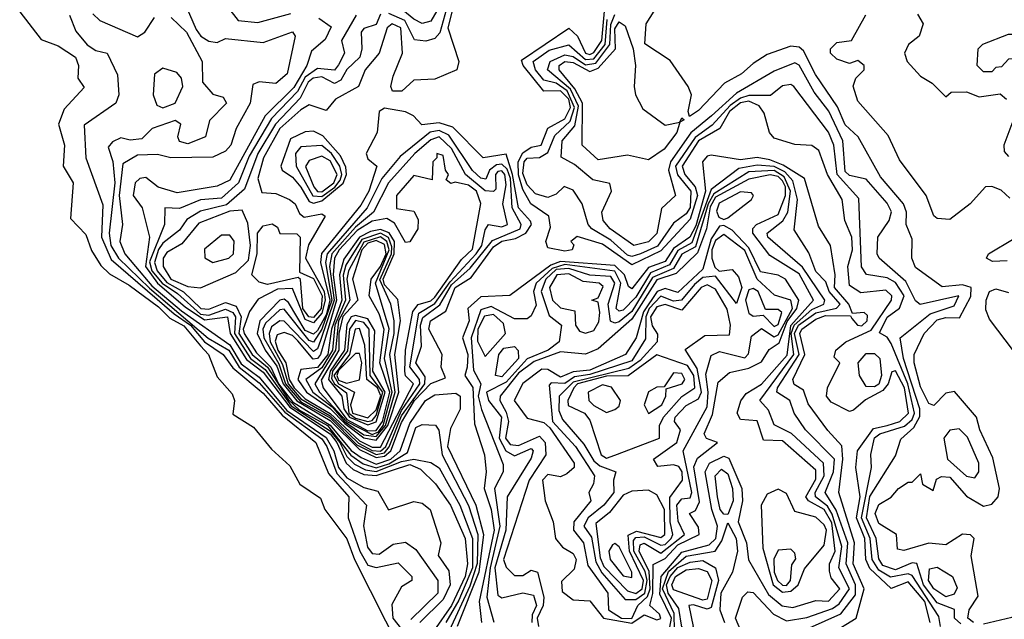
# Model space of a CAD drawing. Extents: x 2889633 to 3052318, y 540750 to 918690.
# Tile 627 of 656: x 2976313 to 2978665, y 854892 to 856325. Entities that reach past the tile are written whole.
import ezdxf

# ---------------------------------------------------------------- set-up
doc = ezdxf.new("R2010")
doc.units = 0

msp = doc.modelspace()

# ---------------------------------------------------------------- linework, layer by layer
at = {"layer": '0CON02XD'}
for points in [[(2977275, 856315.8), (2977255, 856325.7), (2977206.7, 856365), (2977208, 856385), (2977225, 856396.4), (2977265, 856386), (2977295, 856395.8), (2977316.2, 856395), (2977320, 856375), (2977315.6, 856355), (2977295, 856321.2), (2977275, 856315.8)], [(2976700.7, 856380.7), (2976735, 856301.2), (2976746.2, 856285), (2976765, 856273.3), (2976785, 856270), (2976805, 856280), (2976895, 856270), (2976965, 856295.8), (2976971.2, 856285), (2976952.5, 856195), (2976925, 856172.5), (2976885, 856176), (2976870, 856170), (2976864, 856125), (2976830, 856065), (2976817.5, 856025), (2976805, 856010.8), (2976775, 855996), (2976674.3, 855994.3), (2976642.3, 856002.3), (2976595, 856001.1), (2976560, 855980), (2976550.7, 855905), (2976558.6, 855835), (2976552.5, 855795), (2976564.4, 855765), (2976589.6, 855735), (2976628.9, 855688.9), (2976699.4, 855629.4), (2976815, 855547.8), (2976842.5, 855502.5), (2976885, 855470.6), (2976951.3, 855391.3), (2977045, 855326.8), (2977063.6, 855295), (2977074.8, 855254.8), (2977095, 855230.4), (2977135, 855206.9), (2977168.8, 855198.8), (2977194.2, 855154.2), (2977255, 855174), (2977275, 855170), (2977294, 855155), (2977318.8, 855075), (2977312.5, 855045), (2977337.9, 855007.9), (2977341.8, 854975), (2977325, 854939.4), (2977268.9, 854885)], [(2977352.2, 856367.8), (2977336.2, 856305), (2977362, 856225), (2977357.5, 856205), (2977305, 856182.5), (2977255, 856180), (2977225.9, 856154.1), (2977203.9, 856153.9), (2977200, 856165), (2977205, 856190), (2977228, 856245), (2977224, 856305), (2977203.3, 856315), (2977191.4, 856305), (2977172, 856245), (2977138.1, 856205), (2977122.5, 856165), (2977067.5, 856135), (2977045, 856107.5), (2977005, 856121.2), (2976985, 856109.2), (2976934.5, 856065), (2976895.5, 855995), (2976882.2, 855945), (2976891.7, 855911.7), (2976925, 855909.5), (2976957.5, 855895), (2976971.1, 855885), (2976981.7, 855861.7), (2976992.6, 855852.6), (2977035, 855861.2), (2977043.3, 855855), (2977003.3, 855786.7), (2976996.2, 855755), (2977040.3, 855675), (2977043, 855655), (2977035, 855623.3), (2977015, 855600.3), (2976995, 855608.7), (2976965, 855682.2), (2976929.3, 855680.7), (2976883.3, 855656.7), (2976862.6, 855627.4), (2976846.9, 855585), (2976849.6, 855575), (2976879, 855529), (2976913.1, 855495), (2976931.2, 855455), (2976965, 855411.6), (2977055, 855355.8), (2977105, 855295.7), (2977128.7, 855278.7), (2977165, 855263), (2977199.6, 855275), (2977222.3, 855295), (2977245, 855360), (2977282.5, 855415), (2977305, 855428.8), (2977355, 855432.9), (2977365.4, 855425.4), (2977365.4, 855394.6), (2977342, 855348), (2977335.5, 855305), (2977402.7, 855165), (2977420.9, 855095), (2977410.2, 855005), (2977358.2, 854875)], [(2977336.8, 856365), (2977316.6, 856293.4), (2977305, 856280), (2977283.6, 856273.6), (2977256.4, 856276.4), (2977232.9, 856322.9), (2977195, 856339.4)], [(2976313.3, 856343.3), (2976365, 856277.5), (2976405, 856262.5), (2976446.7, 856235), (2976453.8, 856215), (2976452.5, 856185), (2976467, 856163), (2976419.5, 856110.5), (2976406.2, 856075), (2976420, 856025), (2976417.5, 855975), (2976441.4, 855935), (2976435, 855850), (2976471.2, 855811.2), (2976485, 855773.3), (2976507.3, 855737.3), (2976527.7, 855717.7), (2976575, 855690.6), (2976645, 855638.5), (2976672, 855612), (2976705, 855593.3), (2976745.3, 855545.3), (2976764.4, 855525), (2976785, 855471.2), (2976821.2, 855431.2), (2976826, 855415), (2976822.1, 855382.1), (2976871.4, 855351.4), (2976915, 855298.8), (2976958.8, 855258.8), (2976982.5, 855215), (2977031.9, 855181.9), (2977042.5, 855155), (2977094.4, 855084.4), (2977112.7, 855035), (2977224.7, 854814.7)], [(2976488.3, 856338.3), (2976505, 856322.5), (2976595, 856283.3), (2976612.5, 856295), (2976635, 856330)], [(2977175, 856337.5), (2977165, 856313.3), (2977135, 856303.3), (2977128.8, 856295), (2977130.8, 856255), (2977125.8, 856235), (2977095, 856205.8), (2977080, 856180), (2977065, 856172.5), (2977035, 856187.8), (2977014.3, 856185), (2977002.5, 856175), (2976982.9, 856137.1), (2976924.5, 856075), (2976881.8, 856005), (2976850.5, 855919.5), (2976807.6, 855882.4), (2976745, 855867.1), (2976712.8, 855847.2), (2976695, 855822), (2976655, 855790.6), (2976645, 855775.7), (2976635.4, 855745), (2976641.8, 855725), (2976665, 855696.8), (2976704.3, 855674.3), (2976746.2, 855635), (2976765, 855632.9), (2976805, 855649.4), (2976830.3, 855640.3), (2976842.5, 855615), (2976837.1, 855575), (2976868.4, 855525), (2976905, 855494.7), (2976955, 855416.2), (2976981.7, 855391.7), (2977048.5, 855355), (2977104.5, 855284.5), (2977134, 855264), (2977165, 855253.9), (2977195, 855263.9), (2977239.2, 855290.8), (2977259.8, 855350.2), (2977275, 855357.8), (2977306.1, 855356.1), (2977314.2, 855344.2), (2977322.2, 855285), (2977385, 855163.8), (2977407.5, 855095), (2977405.8, 855025.8), (2977388.2, 854971.8), (2977339.2, 854865)], [(2976810, 856355), (2976835, 856322.5), (2976882.4, 856317.6), (2976960.8, 856339.2)], [(2978488, 854885), (2978475.3, 854935), (2978435, 854981.8), (2978395, 854966.2), (2978343.7, 855013.7), (2978333.9, 855035), (2978332, 855085), (2978312.2, 855135), (2978321.1, 855185), (2978310, 855255), (2978314.5, 855295), (2978352.2, 855347.8), (2978385, 855355.4), (2978415.8, 855365), (2978436.2, 855385), (2978426.4, 855445), (2978405, 855486.2), (2978396.7, 855483.3), (2978387.8, 855455), (2978375, 855438.9), (2978333.7, 855416.3), (2978305, 855392), (2978295, 855388.8), (2978251.4, 855411.4), (2978240, 855425), (2978242.5, 855445), (2978272.5, 855505), (2978258.3, 855518.3), (2978262.5, 855535), (2978286.7, 855555), (2978347, 855583), (2978395.8, 855655), (2978396, 855665), (2978381.7, 855678.3), (2978322.4, 855672.4), (2978295, 855690), (2978291.2, 855735), (2978302.2, 855775), (2978300.5, 855805), (2978284.3, 855845), (2978278, 855895), (2978243.1, 855955), (2978222.3, 856012.3), (2978205, 856023.8), (2978165, 856026.7), (2978115, 856041.2), (2978103.8, 856055), (2978091.3, 856101.3), (2978079.2, 856119.2), (2978055, 856130.3), (2978035, 856126.3), (2978008.8, 856105), (2977985.5, 856064.5), (2977934.8, 856035.2), (2977895.6, 855975), (2977902.2, 855955), (2977926.7, 855925), (2977931.9, 855905), (2977915, 855848.5), (2977845, 855772.1), (2977775, 855739.1), (2977705, 855788.1), (2977645, 855806.7), (2977630, 855795), (2977636.7, 855786.7), (2977632.5, 855775), (2977615, 855771.4), (2977575, 855780), (2977570, 855795), (2977581.2, 855828.8), (2977577.5, 855855), (2977534.4, 855885), (2977515, 855918.6), (2977505, 855953.8), (2977503.7, 855985), (2977515, 856006.7), (2977535, 856020), (2977558.8, 856025), (2977574.6, 856065.4), (2977615, 856087.5), (2977628.8, 856115), (2977624.7, 856135), (2977605, 856154.6), (2977565, 856154), (2977515.7, 856215), (2977511.7, 856228.3), (2977625, 856304), (2977645.5, 856285), (2977664.5, 856245), (2977675, 856241.2), (2977685, 856246.4), (2977704, 856275), (2977710.4, 856345)], [(2978561.3, 854881.3), (2978546.2, 854895), (2978546, 854916), (2978505, 854931.9), (2978471.8, 854975), (2978455.8, 855025.8), (2978445, 855027.5), (2978405, 855010.5), (2978375, 855021.1), (2978365, 855036.7), (2978358.8, 855085), (2978336.2, 855135), (2978344.2, 855185.8), (2978405, 855282.5), (2978417.7, 855322.3), (2978449.3, 855350.7), (2978463.3, 855376.7), (2978463.3, 855395), (2978424.6, 855515), (2978416, 855565), (2978488.3, 855621.7), (2978545, 855641.2), (2978556.2, 855665), (2978464.2, 855644.2), (2978452.9, 855652.9), (2978429.6, 855699.6), (2978366.2, 855755), (2978361.2, 855765), (2978363.3, 855805), (2978390, 855845), (2978395.8, 855865.8), (2978385, 855886.7), (2978335, 855943.3), (2978295, 855952.5), (2978285, 855962), (2978279.4, 856035), (2978246.2, 856106.2), (2978211.1, 856151.1), (2978175, 856216.2), (2978165, 856221.2), (2978115, 856202), (2978025, 856149.4), (2977965.6, 856095), (2977915.9, 856054.1), (2977867.9, 855985), (2977863.3, 855965), (2977880, 855905), (2977846.1, 855873.9), (2977835, 855813.8), (2977815, 855794.2), (2977780, 855785), (2977723.8, 855825), (2977706.7, 855845), (2977704, 855865), (2977726.7, 855915), (2977723, 855933), (2977682.3, 855942.3), (2977638.8, 855978.8), (2977606.2, 855996.2), (2977608.6, 856035), (2977638.9, 856071.1), (2977648, 856118), (2977628.5, 856158.5), (2977573.8, 856205), (2977580, 856225), (2977615, 856240.9), (2977635, 856236.4), (2977665, 856217.1), (2977689.3, 856220.7), (2977723.1, 856265), (2977725, 856313.3), (2977735, 856337.3)], [(2978591.2, 854885), (2978577.5, 854895), (2978580.8, 854915), (2978602.3, 854947.7), (2978585.8, 855044.2), (2978593.3, 855085), (2978583.9, 855093.9), (2978565, 855095.8), (2978525, 855070), (2978485, 855074.3), (2978425, 855056.7), (2978410, 855060), (2978407.5, 855095), (2978365, 855121.2), (2978356.2, 855145), (2978365, 855166.7), (2978395, 855183.8), (2978412.5, 855205), (2978435, 855220), (2978445, 855220), (2978465, 855240), (2978470, 855215), (2978495, 855200), (2978503.3, 855226.7), (2978515, 855233.3), (2978535, 855232), (2978575, 855186.7), (2978615, 855162.5), (2978635, 855167.5), (2978650, 855185), (2978653.8, 855205), (2978637.9, 855277.9), (2978606.2, 855345), (2978598.8, 855375), (2978546.4, 855436.4), (2978525, 855432.5), (2978497, 855403), (2978485, 855407.5), (2978465, 855447.5), (2978450, 855505), (2978450, 855525), (2978473.8, 855575), (2978505, 855607.5), (2978525, 855613.5), (2978557.8, 855612.2), (2978585, 855663.8), (2978585.6, 855685), (2978565, 855691.5), (2978516.7, 855686.7), (2978452.7, 855732.7), (2978444, 855755), (2978445, 855800), (2978430.8, 855835), (2978431.4, 855865), (2978424.2, 855885), (2978369.1, 855949.1), (2978316.2, 856045), (2978285, 856073.8), (2978266.2, 856116.2), (2978213.8, 856193.8), (2978185, 856250), (2978175, 856258.8), (2978155, 856261.2), (2978098.3, 856241.7), (2978065, 856220), (2978037.5, 856195), (2977997, 856173), (2977935, 856107.5), (2977913, 856093), (2977910, 856105), (2977917.5, 856145), (2977910, 856165), (2977867.3, 856227.3), (2977806.8, 856266.8), (2977809.5, 856315), (2977828.9, 856345)], [(2978457.7, 856337.7), (2978471.2, 856315), (2978462, 856285), (2978436.2, 856265), (2978426.7, 856245), (2978433.3, 856225), (2978465, 856190), (2978493, 856173), (2978525, 856140), (2978538.3, 856151.7), (2978575, 856152.5), (2978605, 856140), (2978655, 856147.5), (2978670, 856135)], [(2976432, 856335), (2976447.3, 856297.3), (2976474.5, 856264.5), (2976495, 856251.2), (2976522.5, 856245), (2976547, 856193), (2976550, 856145), (2976543.3, 856125), (2976467, 856073), (2976471.2, 855995), (2976512.1, 855882.1), (2976508.5, 855805), (2976531.8, 855751.8), (2976682.3, 855622.3), (2976721.1, 855595), (2976754.8, 855554.8), (2976799.2, 855525), (2976822.7, 855492.7), (2976895, 855432.5), (2976939.9, 855379.9), (2977020.8, 855315), (2977050.9, 855240.9), (2977099.2, 855185), (2977098, 855135), (2977125.5, 855055), (2977145, 855022), (2977165, 855016), (2977217, 855027), (2977250, 854995), (2977250, 854985), (2977225, 854970), (2977202, 854928), (2977204.3, 854895), (2977225, 854868.8)], [(2976675, 856330), (2976711.4, 856295), (2976748.8, 856225), (2976750, 856175), (2976775, 856146.7), (2976799.3, 856139.3), (2976807.5, 856125), (2976766.4, 856083.6), (2976757.5, 856045), (2976715, 856028), (2976695, 856033.8), (2976691.2, 856045), (2976698, 856075), (2976685, 856083.8), (2976630, 856065), (2976605, 856040), (2976577, 856037), (2976555, 856042.5), (2976535, 856032.5), (2976525, 856020), (2976535.7, 855985.7), (2976540.9, 855935), (2976526.7, 855815), (2976531.2, 855785), (2976549.5, 855755), (2976623.2, 855683.2), (2976763.5, 855563.5), (2976812.7, 855535), (2976837.2, 855495), (2976885, 855457.5), (2976946.8, 855386.8), (2977035, 855323.5), (2977047.3, 855305), (2977070.6, 855240.6), (2977142, 855165), (2977134.1, 855115.9), (2977144.4, 855065), (2977155, 855049.2), (2977172.1, 855047.9), (2977205, 855072), (2977235, 855076.7), (2977259.4, 855059.4), (2977312, 854985), (2977312, 854955), (2977247.9, 854892.1)], [(2977028, 856328), (2977057.5, 856307.5), (2977043, 856277), (2977010.3, 856249.7), (2976999.4, 856215), (2976967.7, 856162.3), (2976899.5, 856095), (2976815, 855941.4), (2976785, 855927.1), (2976689.2, 855910.8), (2976644.4, 855924.4), (2976615, 855948), (2976600, 855945), (2976589.2, 855935), (2976584.3, 855905), (2976606, 855875), (2976623.1, 855805), (2976614.2, 855735), (2976642.8, 855695), (2976708.8, 855638.8), (2976755, 855607.7), (2976810, 855615), (2976816.3, 855575), (2976855, 855513.3), (2976895, 855482.9), (2976958.7, 855398.7), (2977055, 855335.5), (2977070.9, 855315), (2977093.4, 855265), (2977110.1, 855250.1), (2977135, 855238.2), (2977165, 855236.1), (2977245, 855262.5), (2977270.8, 855250.8), (2977306.2, 855216.2), (2977341.9, 855165), (2977377.5, 855085), (2977383.1, 855025), (2977377.5, 854995), (2977345, 854925.6), (2977302.5, 854865)], [(2977117.1, 856335), (2977082, 856275), (2977088.8, 856245), (2977075, 856216.7), (2977065, 856204), (2977025, 856208.1), (2976995, 856187.3), (2976976.6, 856153.4), (2976915, 856088.6), (2976861.7, 855998.3), (2976835.6, 855935), (2976795, 855898.6), (2976745, 855894.3), (2976695, 855873.8), (2976660, 855875), (2976658.8, 855835), (2976623.4, 855746.6), (2976629.2, 855725), (2976653.6, 855695), (2976690.6, 855670.6), (2976745, 855621.1), (2976765, 855618.8), (2976805, 855633.2), (2976822.5, 855625), (2976828.7, 855615), (2976826.7, 855575), (2976864.7, 855515), (2976899.3, 855489.3), (2976961.9, 855401.9), (2977055, 855342.7), (2977077.7, 855315), (2977095, 855280.9), (2977113.1, 855263.1), (2977139, 855249), (2977165, 855245.2), (2977225, 855269.5), (2977254.6, 855274.6), (2977295, 855266.7), (2977315, 855253.8), (2977364.4, 855165), (2977394.6, 855085), (2977394.7, 855015), (2977362, 854938), (2977330.8, 854885)], [(2978512.5, 854875), (2978508.8, 854898.8), (2978445, 854997.1), (2978435, 855000.9), (2978392.9, 854992.9), (2978365, 855010), (2978349.2, 855035), (2978344.7, 855085), (2978323.6, 855135), (2978348, 855255), (2978346.4, 855286.4), (2978355, 855325.8), (2978367.5, 855335), (2978426.4, 855353.6), (2978445, 855370), (2978450.9, 855385), (2978434.2, 855455), (2978395, 855551.2), (2978385, 855566), (2978367, 855577), (2978385, 855614), (2978414.5, 855635.5), (2978425.6, 855665), (2978405, 855696.7), (2978385, 855708.1), (2978336.2, 855716.2), (2978324.1, 855734.1), (2978317.3, 855897.3), (2978265.5, 855955), (2978258.1, 856025), (2978245, 856056.2), (2978162.5, 856165), (2978155, 856170), (2978135, 856166.7), (2978106.4, 856143.6), (2978055, 856143.8), (2978035, 856137.5), (2978010, 856120), (2977967.1, 856072.9), (2977926.5, 856043.5), (2977879.6, 855975), (2977884.1, 855954.1), (2977916.2, 855915), (2977915, 855876.2), (2977905, 855860.8), (2977875, 855838.8), (2977836.7, 855783.3), (2977796, 855765), (2977775, 855758.9), (2977765, 855762.5), (2977725, 855797.8), (2977680, 855825), (2977670.8, 855835), (2977656.7, 855885), (2977635, 855917.5), (2977613.6, 855926.4), (2977595, 855907.5), (2977575, 855900), (2977545, 855908.8), (2977525, 855930), (2977515, 855957.5), (2977518.1, 855985), (2977525, 855994.2), (2977555, 855995.7), (2977575, 856007.5), (2977591.8, 856048.2), (2977628.1, 856081.9), (2977638.6, 856115), (2977620.6, 856155), (2977595, 856173.1), (2977565, 856180), (2977545.5, 856205), (2977540, 856225), (2977578.3, 856251.7), (2977625, 856264.3), (2977665, 856229.1), (2977685, 856231.1), (2977711.9, 856265), (2977716.8, 856325)], [(2977815, 855990), (2977765, 856001.2), (2977695, 855990), (2977656.7, 856025), (2977657.8, 856125), (2977639.1, 856159.1), (2977601.8, 856205), (2977602.2, 856215), (2977615.4, 856224.6), (2977635, 856222), (2977675, 856201.2), (2977695, 856209.1), (2977736, 856255), (2977735, 856302.5), (2977745, 856319.2), (2977759.6, 856309.6), (2977778.8, 856255), (2977783.8, 856215), (2977780.8, 856165), (2977784.3, 856145), (2977802, 856112), (2977855, 856072.5), (2977890, 856080), (2977895, 856090), (2977900, 856085), (2977890, 856080), (2977882.5, 856055), (2977852.5, 856015), (2977815, 855990)], [(2978678.3, 855898.3), (2978657.7, 855917.7), (2978635, 855926.2), (2978620, 855925), (2978583.8, 855885), (2978535, 855847.5), (2978505, 855850), (2978496.4, 855856.4), (2978478, 855905), (2978415, 855990), (2978387.6, 856047.6), (2978315, 856130), (2978303.9, 856166.1), (2978310, 856185), (2978330, 856205), (2978330, 856215), (2978315, 856227.5), (2978295, 856220), (2978265, 856230), (2978250, 856245), (2978250, 856255), (2978265, 856270), (2978300, 856275), (2978333.9, 856336.1)], [(2978635, 856200), (2978615, 856200), (2978600, 856215), (2978602.5, 856255), (2978613.6, 856266.4), (2978675, 856290), (2978685, 856290), (2978705, 856270), (2978715, 856270), (2978720, 856295), (2978733, 856307), (2978752.5, 856295), (2978757.5, 856265), (2978738.3, 856231.7), (2978675, 856230), (2978658.3, 856211.7), (2978645, 856210), (2978635, 856200)], [(2976655, 856114.2), (2976684.7, 856125.3), (2976702.9, 856165), (2976700, 856185), (2976688.4, 856198.4), (2976655, 856208.5), (2976635.5, 856194.5), (2976631.9, 856145), (2976640.7, 856120.7), (2976655, 856114.2)], [(2977165, 855278.5), (2977185, 855281.9), (2977199.6, 855295), (2977225, 855362.7), (2977256.2, 855415), (2977295, 855455.6), (2977330.5, 855469.5), (2977320, 855495), (2977322.5, 855525), (2977290.8, 855585), (2977294.2, 855605), (2977331.4, 855628.6), (2977353.8, 855685), (2977391.3, 855708.7), (2977445, 855781.8), (2977464.8, 855795.2), (2977497.7, 855802.3), (2977522.2, 855815), (2977535.5, 855835), (2977533.5, 855843.5), (2977504.6, 855875), (2977490.3, 855955), (2977475, 856003.3), (2977420, 855995), (2977347.8, 856067.8), (2977315, 856078.1), (2977273.8, 856073.8), (2977253.8, 856095), (2977235, 856104.5), (2977185, 856113.3), (2977171.9, 856105), (2977167.1, 856055), (2977141.2, 856005), (2977145, 855992.5), (2977166.7, 855975), (2977147.5, 855915), (2977128.1, 855881.9), (2977034, 855766), (2977031.8, 855745), (2977053.8, 855655), (2977045, 855619.7), (2977025, 855582.3), (2977015, 855573.8), (2976995, 855582), (2976955, 855649.4), (2976945, 855656.9), (2976934.5, 855655), (2976887.1, 855605), (2976880.7, 855575), (2976899.5, 855535), (2976927.3, 855497.3), (2976942.4, 855455), (2976975, 855414.5), (2977055, 855367.6), (2977125, 855297.7), (2977165, 855278.5)], [(2978690, 856095), (2978663.8, 856025), (2978665, 856010), (2978675, 855997.5)], [(2977165, 855285.9), (2977185, 855290), (2977195.9, 855304.1), (2977225, 855378), (2977280.8, 855455), (2977281.7, 855471.7), (2977259.1, 855505), (2977273.1, 855545), (2977270.7, 855595), (2977276.5, 855613.5), (2977316.7, 855643.3), (2977345, 855691.1), (2977388.9, 855731.1), (2977442.5, 855797.5), (2977508.6, 855825), (2977511.4, 855835), (2977489.2, 855875), (2977485.2, 855945), (2977477.5, 855967.5), (2977465, 855979.2), (2977451.9, 855978.1), (2977435.5, 855965), (2977426.7, 855943.3), (2977415, 855945.8), (2977395, 855964.2), (2977338.5, 856048.5), (2977315, 856060), (2977294.1, 856055.9), (2977222.1, 855997.9), (2977178.5, 855945), (2977143.5, 855875), (2977047.6, 855765), (2977043.6, 855745), (2977059.1, 855655), (2977034.6, 855585.4), (2977015.3, 855554.7), (2977005, 855558.2), (2976945, 855632.9), (2976935, 855631.4), (2976900.6, 855599.4), (2976893.9, 855585), (2976896.6, 855565), (2976932.3, 855502.3), (2976948.2, 855455), (2976985, 855412), (2977055, 855373.2), (2977118.9, 855308.9), (2977165, 855285.9)], [(2977015, 855886.2), (2977035, 855892.3), (2977086.1, 855933.9), (2977094.1, 855955), (2977092.4, 855972.4), (2977079.2, 855999.2), (2977037.1, 856047.1), (2977015, 856058.6), (2976995, 856057.1), (2976960.2, 856039.8), (2976936.7, 855975), (2976940, 855965), (2976965, 855948.8), (2976985, 855924.4), (2977005, 855890.6), (2977015, 855886.2)], [(2977175, 855293.6), (2977188.1, 855305), (2977225, 855391.3), (2977269.4, 855455), (2977268.5, 855465), (2977245.3, 855495.3), (2977266.8, 855623.2), (2977305, 855646.8), (2977341.3, 855698.7), (2977403.8, 855765), (2977416.9, 855785), (2977425, 855822.5), (2977433.3, 855835), (2977465, 855830), (2977478.8, 855835), (2977467.1, 855885), (2977475, 855930), (2977471.8, 855955), (2977465, 855963.3), (2977455, 855961.9), (2977450, 855955), (2977450.3, 855919.7), (2977445, 855914), (2977425, 855915.6), (2977378.1, 855955), (2977345, 856016.9), (2977315, 856044.4), (2977295, 856037.5), (2977257.1, 856005), (2977194.4, 855935), (2977158.1, 855865), (2977115, 855829.3), (2977058.9, 855765), (2977053.5, 855735), (2977064.3, 855655), (2977031.9, 855558.1), (2977025, 855538.6), (2977015, 855532.2), (2976945, 855604.2), (2976935, 855605.6), (2976915, 855590.8), (2976908.8, 855575), (2976911.4, 855555), (2976941.1, 855501.1), (2976954.2, 855455), (2976985, 855419), (2977055, 855378.6), (2977122.9, 855312.9), (2977155, 855295.9), (2977175, 855293.6)], [(2977035, 855902.6), (2977065.7, 855924.3), (2977078.6, 855941.4), (2977082.6, 855955), (2977078.2, 855975), (2977057.9, 856005), (2977035, 856024.4), (2976985, 856021.2), (2976971.9, 856005), (2976973.3, 855975), (2977013.8, 855903.8), (2977035, 855902.6)], [(2977175, 855303.3), (2977254.2, 855455), (2977235, 855474.2), (2977233.6, 855485), (2977234.7, 855535), (2977252.3, 855627.7), (2977265, 855644.4), (2977295, 855652.7), (2977305, 855662.1), (2977368.5, 855751.5), (2977395, 855776.2), (2977414.4, 855885.6), (2977404.5, 855915), (2977385, 855929.2), (2977353.6, 855936.4), (2977343.3, 855933.3), (2977331.7, 855941.7), (2977337.5, 855955), (2977330, 855965), (2977325, 856000), (2977310, 856005), (2977310, 855995), (2977300, 855985), (2977298.3, 855941.7), (2977255, 855952.5), (2977213.3, 855905), (2977213.6, 855873.6), (2977255, 855867.5), (2977265, 855847.5), (2977264, 855825), (2977245, 855793.8), (2977235, 855792), (2977208.5, 855838.5), (2977190, 855850), (2977155, 855843.2), (2977119.2, 855820.8), (2977076, 855775), (2977065.3, 855755), (2977062, 855715), (2977070.1, 855655), (2977032, 855525), (2977025, 855515.5), (2977013.9, 855513.9), (2976977.4, 855557.4), (2976965, 855570.4), (2976945, 855577.8), (2976928.2, 855571.8), (2976923.4, 855556.6), (2976929.5, 855535), (2976948.9, 855505), (2976957, 855465), (2976969, 855445), (2976995, 855418.8), (2977055, 855384.1), (2977125, 855318.4), (2977155, 855303.3), (2977175, 855303.3)], [(2977035, 855913.6), (2977063.9, 855935), (2977071.6, 855955), (2977055, 855987.8), (2977035, 855998.6), (2977005, 855988), (2976995.9, 855974.1), (2977015.5, 855925), (2977024.3, 855914.3), (2977035, 855913.6)], [(2978251.2, 854858.8), (2978310.8, 854895), (2978330.6, 854965), (2978303.8, 855025), (2978307.5, 855075), (2978270, 855195), (2978279.6, 855275), (2978276.8, 855306.8), (2978243.2, 855343.2), (2978196.8, 855406.8), (2978185, 855440), (2978163.1, 855453.1), (2978160, 855465), (2978188.5, 855525), (2978176.9, 855575), (2978181.1, 855585), (2978215, 855609.6), (2978237.8, 855617.8), (2978297.5, 855617.5), (2978300.7, 855610.7), (2978314, 855595), (2978325, 855593.4), (2978337.3, 855605), (2978338.2, 855618.2), (2978330, 855625), (2978302.5, 855622.5), (2978293.5, 855645), (2978259.3, 855685), (2978260.8, 855715), (2978250, 855785), (2978221.2, 855831.2), (2978188, 855945), (2978137.2, 855977.3), (2978105, 855990), (2978075, 855995.6), (2978035, 855990), (2977965, 856001.2), (2977955, 855998.8), (2977944.2, 855985), (2977951.6, 855915), (2977927.9, 855832.1), (2977913.6, 855805), (2977875, 855778.2), (2977855, 855747.1), (2977815, 855732.9), (2977775, 855682), (2977767.5, 855687.5), (2977757.7, 855715), (2977735, 855737.2), (2977605, 855747.3), (2977581.9, 855738.1), (2977483.9, 855666.1), (2977415, 855662.5), (2977383.3, 855635), (2977386.7, 855605), (2977371.2, 855565), (2977383.6, 855525), (2977381.8, 855495), (2977376.9, 855475), (2977396, 855446), (2977399.3, 855359.3), (2977423.3, 855285), (2977427.5, 855245), (2977422.5, 855205), (2977439.1, 855155), (2977446.6, 855105), (2977410.4, 854935), (2977416, 854885)], [(2978155, 854852), (2978274.5, 854905.5), (2978309.3, 854950.7), (2978309.2, 854975), (2978287.1, 855025), (2978291.2, 855075), (2978263.1, 855153.1), (2978237.1, 855195), (2978256.7, 855245), (2978259.2, 855275), (2978190, 855345), (2978163.3, 855385), (2978152.5, 855415), (2978122, 855435), (2978123.1, 855445), (2978175.3, 855524.8), (2978164, 855575), (2978173.1, 855595), (2978215, 855624), (2978264.5, 855635.5), (2978273.1, 855645), (2978246.7, 855675), (2978238.8, 855698.8), (2978215, 855723.3), (2978198, 855768), (2978163, 855823), (2978170.9, 855895), (2978159.9, 855939.9), (2978140.8, 855960.8), (2978115, 855974.2), (2978075, 855977.1), (2978030.8, 855969.2), (2977965, 855918.6), (2977918.6, 855791.4), (2977885, 855773.6), (2977865, 855738.8), (2977819.8, 855720.2), (2977785, 855661.9), (2977755, 855630.8), (2977745, 855628), (2977738, 855635), (2977749.3, 855695), (2977735, 855723.8), (2977615, 855739.6), (2977585, 855730.5), (2977547.1, 855695), (2977540.6, 855675), (2977546.9, 855643.1), (2977535, 855617.5), (2977525, 855610), (2977495, 855610), (2977439.3, 855639.3), (2977415, 855631.4), (2977391.5, 855565), (2977397.3, 855487.3), (2977414.4, 855455), (2977408.2, 855425), (2977416.2, 855393.8), (2977467.7, 855262.3), (2977468, 855245), (2977447.5, 855205), (2977460.4, 855115), (2977437.2, 855015), (2977429.1, 854945), (2977445.5, 854885.5)], [(2978036, 854865), (2978023.3, 854895), (2978040, 854945), (2978052.3, 854957.7), (2978065, 854956.2), (2978113.8, 854905), (2978145, 854888.6), (2978193.2, 854896.8), (2978255, 854918.2), (2978270.8, 854929.2), (2978295.4, 854965), (2978270, 855015), (2978276.6, 855066.6), (2978253.7, 855143.7), (2978242.5, 855162.5), (2978214.4, 855185), (2978213.6, 855195), (2978234.6, 855235), (2978232.9, 855265), (2978156.4, 855336.4), (2978115, 855356.7), (2978102, 855392), (2978081.2, 855415), (2978162.5, 855525), (2978155.6, 855575), (2978163, 855595), (2978205, 855632), (2978234, 855645), (2978236, 855655), (2978183.3, 855733.3), (2978100, 855805), (2978098.8, 855815), (2978136.1, 855843.9), (2978147.9, 855865), (2978154.7, 855915), (2978139.1, 855949.1), (2978115, 855964.2), (2978055, 855960.8), (2977971.4, 855908.6), (2977957.8, 855885), (2977927.6, 855782.4), (2977895, 855764.4), (2977875, 855730.4), (2977825, 855708.8), (2977775, 855627.5), (2977745, 855602.5), (2977735, 855599.4), (2977724.5, 855604.5), (2977718.8, 855645), (2977734.4, 855695), (2977725, 855711.1), (2977675, 855714.6), (2977625, 855730.5), (2977595, 855727.5), (2977569.6, 855705), (2977558.8, 855675), (2977578.1, 855618.1), (2977607.5, 855595), (2977602, 855555), (2977575.8, 855535), (2977525.3, 855514.7), (2977475, 855458.8), (2977428, 855435), (2977432.9, 855415), (2977464.4, 855375), (2977458.2, 855325), (2977474.7, 855294.7), (2977495, 855282.5), (2977535, 855300), (2977540, 855295), (2977535, 855277.5), (2977478, 855185), (2977474.6, 855105), (2977448.5, 855015), (2977455, 854950), (2977465, 854943.3), (2977515, 854955.8), (2977540.3, 854950.3), (2977547.3, 854925), (2977537.2, 854902.8), (2977536.6, 854885)], [(2977866.1, 854873.9), (2977870, 854895), (2977842.4, 854952.4), (2977845.5, 854994.5), (2977895, 855052.7), (2977959.9, 855070.1), (2977976.2, 855085), (2977979.6, 855115), (2977966.2, 855155), (2977950.4, 855245), (2977961.1, 855265), (2977995, 855282.2), (2978007.1, 855277.1), (2978038.2, 855205), (2978040, 855175), (2978029.1, 855125), (2978048.9, 855075), (2978054.3, 855034.3), (2978101.6, 854951.6), (2978134.5, 854924.5), (2978159.7, 854920.3), (2978215, 854937.5), (2978245, 854936), (2978272, 854965), (2978251.4, 854991.4), (2978247.1, 855007.1), (2978247.8, 855025), (2978261.2, 855055), (2978252.8, 855122.8), (2978234.4, 855154.4), (2978197.1, 855175), (2978191.1, 855185), (2978215, 855226.7), (2978215, 855248.8), (2978135, 855318.6), (2978090, 855320), (2978075, 855366.7), (2978035, 855370), (2978026.7, 855385), (2978035.8, 855414.2), (2978048.3, 855431.7), (2978085, 855454.3), (2978146.6, 855523.4), (2978155, 855593.9), (2978208.9, 855655), (2978175, 855717.8), (2978105, 855761.2), (2978064.4, 855815), (2978064.4, 855825.6), (2978073.3, 855835), (2978125, 855859.2), (2978142.1, 855905), (2978142.5, 855925), (2978135, 855940), (2978125, 855949.7), (2978105.9, 855954.1), (2978055, 855943.8), (2977975, 855900.5), (2977962.2, 855877.8), (2977953.8, 855825), (2977931.9, 855768.1), (2977881.3, 855718.7), (2977835, 855703.2), (2977775, 855609.6), (2977695, 855538.6), (2977665, 855525.7), (2977605, 855531.5), (2977542.1, 855507.9), (2977505, 855480), (2977461.1, 855425), (2977460.5, 855415), (2977475, 855386.9), (2977480.7, 855365), (2977473.8, 855325), (2977485, 855310), (2977505, 855307.3), (2977555, 855330), (2977568.5, 855315), (2977570, 855285), (2977530, 855225), (2977468.6, 855035), (2977475, 855016.7), (2977495, 854996.7), (2977515, 854996.7), (2977535, 855010), (2977550, 855005), (2977565.5, 854945.5), (2977563.8, 854925), (2977549.6, 854895), (2977552.8, 854875)], [(2977995, 855847.5), (2978005, 855851.4), (2978060.8, 855895), (2978065.6, 855905), (2978061.3, 855911.3), (2978035, 855913.2), (2977983.7, 855886.3), (2977977.2, 855867.2), (2977983, 855853), (2977995, 855847.5)], [(2976745, 855684), (2976829.6, 855720.4), (2976859.5, 855750.5), (2976864.6, 855785), (2976858.5, 855838.5), (2976845, 855870), (2976815, 855867.3), (2976741.4, 855838.6), (2976700.9, 855789.1), (2976665, 855768.8), (2976656, 855755), (2976655.8, 855735), (2976674.4, 855705), (2976715, 855687.3), (2976745, 855684)], [(2977015, 855613.3), (2977003.8, 855615), (2976989.5, 855635), (2976983.9, 855703.9), (2976978.8, 855708.8), (2976905, 855691.9), (2976885, 855697.5), (2976868, 855715), (2976880.9, 855765), (2976881.4, 855815), (2976895, 855832), (2976916.7, 855836.7), (2976928.8, 855828.8), (2976935, 855813.8), (2976975, 855813.3), (2976983.3, 855805), (2976981.4, 855721.4), (2977015, 855706.4), (2977035.8, 855665), (2977033, 855635), (2977015, 855613.3)], [(2977165, 855320), (2977192.6, 855355), (2977218.8, 855435), (2977209.4, 855525), (2977222.5, 855605), (2977216.4, 855656.4), (2977185, 855691.5), (2977181.7, 855705), (2977208.1, 855765), (2977208.3, 855795), (2977195.8, 855815.8), (2977175, 855823.1), (2977151, 855819), (2977125.3, 855805), (2977087.3, 855752.7), (2977077.3, 855715), (2977083.1, 855655), (2977057.8, 855585), (2977049.5, 855525), (2977025, 855493.9), (2976985, 855489.2), (2976977.7, 855465), (2976998.7, 855435), (2977055, 855396.2), (2977089.7, 855359.7), (2977135, 855325.9), (2977165, 855320)], [(2977775, 854883.1), (2977805, 854902.9), (2977835, 854891.1), (2977845, 854894.3), (2977841.4, 854905), (2977818, 854925), (2977825.9, 854954.1), (2977826.6, 855023.4), (2977855, 855037.7), (2977885, 855070.3), (2977935.8, 855095), (2977935, 855112.5), (2977913.3, 855145), (2977927.5, 855152.5), (2977936.7, 855173.3), (2977923.2, 855256.8), (2977932.6, 855277.4), (2977980, 855315), (2977954, 855324), (2977948, 855335), (2977968.3, 855381.7), (2977981.4, 855458.6), (2978008.3, 855481.7), (2978055, 855492.5), (2978085, 855507.5), (2978103, 855537), (2978127.6, 855552.4), (2978146.5, 855603.5), (2978169.7, 855635), (2978174.6, 855654.6), (2978142.5, 855705), (2978125, 855714.4), (2978082.6, 855722.6), (2978055, 855780), (2978015, 855822.2), (2977995, 855833.1), (2977985, 855831.4), (2977965, 855801.1), (2977945, 855728.6), (2977885, 855673.1), (2977855, 855682.7), (2977835.6, 855675), (2977803.4, 855626.5), (2977785.6, 855565), (2977760, 855525), (2977675, 855487.3), (2977635, 855483.8), (2977605, 855470.9), (2977575, 855489.1), (2977560.5, 855489.5), (2977515, 855455.8), (2977494.4, 855415), (2977525, 855372.5), (2977565, 855362.5), (2977579.8, 855349.8), (2977638, 855265), (2977637.5, 855255), (2977620.3, 855239.7), (2977605, 855232.9), (2977575, 855238.2), (2977561.8, 855225), (2977568, 855175), (2977587.5, 855125), (2977593.3, 855085), (2977610, 855065), (2977635, 855049.2), (2977642.5, 855035), (2977637.5, 855012.5), (2977607.7, 854982.3), (2977608.9, 854958.9), (2977635, 854939.2), (2977675, 854936.7), (2977707.5, 854895), (2977775, 854883.1)], [(2976775, 855744.3), (2976812.5, 855755), (2976823.8, 855765), (2976825.5, 855795.5), (2976815, 855810), (2976795, 855810), (2976755, 855776.7), (2976755.9, 855755.9), (2976775, 855744.3)], [(2977165, 855328.7), (2977187.4, 855355), (2977210.4, 855435), (2977197.2, 855525), (2977208.1, 855575), (2977207.7, 855605), (2977200, 855645), (2977173.1, 855703.1), (2977201, 855765), (2977202.4, 855782.4), (2977194.5, 855804.5), (2977175, 855814.8), (2977130.7, 855799.3), (2977092.1, 855737.9), (2977085.7, 855714.3), (2977091.6, 855655), (2977066.1, 855595), (2977060.6, 855535), (2977035, 855493), (2976997.1, 855465), (2977013.1, 855435), (2977059.5, 855399.5), (2977088.8, 855365), (2977135, 855333), (2977165, 855328.7)], [(2977155, 855333.8), (2977170, 855340.1), (2977181.8, 855355), (2977203.3, 855435), (2977184.7, 855515), (2977195.8, 855585.8), (2977163.5, 855695), (2977195.9, 855775), (2977190, 855795), (2977175, 855805.7), (2977135, 855793.2), (2977098.4, 855725), (2977094.8, 855705), (2977101.9, 855655), (2977074.6, 855605), (2977068, 855535), (2977017.9, 855455), (2977029.6, 855435), (2977094.3, 855365), (2977155, 855333.8)], [(2977145, 855342.2), (2977165, 855343.7), (2977180, 855365), (2977197.3, 855435), (2977173.8, 855505), (2977184.2, 855584.2), (2977172.2, 855622.2), (2977148, 855665), (2977152.9, 855705), (2977175.3, 855734.7), (2977188.5, 855765), (2977185, 855787.5), (2977165, 855797), (2977145, 855790.4), (2977130.6, 855775), (2977107.9, 855705), (2977120.8, 855655), (2977085, 855615.4), (2977075.2, 855575), (2977075.2, 855535), (2977033.4, 855463.4), (2977038.5, 855445), (2977095, 855369.3), (2977145, 855342.2)], [(2977775, 854894.1), (2977790, 854925), (2977812.8, 854947.2), (2977819, 854965), (2977816.8, 855006.8), (2977793.2, 855055), (2977795, 855070), (2977805, 855074.3), (2977845, 855050.5), (2977900.8, 855095), (2977886.4, 855126.4), (2977882.9, 855165), (2977895, 855180), (2977915, 855182.5), (2977918.5, 855195), (2977898, 855295), (2977955, 855400), (2977957.9, 855435), (2977952.2, 855477.8), (2977965, 855522.5), (2977985, 855532), (2978045, 855516.7), (2978053.8, 855526.2), (2978061.5, 855568.5), (2978085, 855587.1), (2978115, 855566.9), (2978125, 855571.5), (2978158.8, 855635), (2978155, 855654.3), (2978116.4, 855666.4), (2978074.6, 855704.6), (2978045, 855773.3), (2977995, 855811.5), (2977975, 855796.9), (2977966.2, 855775), (2977966.4, 855755), (2977973.4, 855733.4), (2977983.8, 855723.8), (2978015, 855727.5), (2978030.5, 855710.5), (2978038.2, 855685), (2978025, 855646.7), (2977975, 855712), (2977945, 855708.8), (2977925, 855692.2), (2977894, 855655), (2977875, 855652.1), (2977845, 855664.5), (2977816.5, 855635), (2977809, 855615), (2977807.9, 855562.1), (2977775, 855510), (2977675, 855477.1), (2977638.5, 855471.5), (2977615, 855455.4), (2977583, 855457), (2977578.3, 855451.7), (2977585.6, 855365), (2977640.6, 855305), (2977686, 855235), (2977683.9, 855216.1), (2977672.5, 855195), (2977677.5, 855175), (2977636.9, 855125), (2977635.7, 855105), (2977660, 855075), (2977670.6, 855020.6), (2977718, 854955), (2977720, 854915), (2977750.8, 854895), (2977775, 854894.1)], [(2978671.7, 855748.3), (2978637, 855747), (2978622.5, 855755), (2978627.5, 855765), (2978688.3, 855801.7)], [(2977665, 855575.6), (2977685, 855582.5), (2977696.9, 855603.1), (2977698.6, 855625), (2977695, 855650), (2977680, 855655), (2977695, 855660), (2977707.1, 855687.1), (2977697.5, 855695), (2977659.5, 855699.5), (2977625, 855717.9), (2977596, 855715), (2977578.6, 855685), (2977586, 855655), (2977605, 855636.2), (2977639.3, 855629.3), (2977641.1, 855595), (2977650.4, 855580.4), (2977665, 855575.6)], [(2977759.7, 854939.7), (2977785, 854940), (2977806.3, 854955), (2977811.9, 854985), (2977806.9, 855006.9), (2977780.3, 855055), (2977779.3, 855080.7), (2977785, 855087.7), (2977805, 855089.1), (2977845, 855069.6), (2977855, 855070.8), (2977869.6, 855085), (2977873.6, 855095), (2977867.1, 855125), (2977866.5, 855183.5), (2977896.5, 855225), (2977895.4, 855245), (2977887.3, 855257.3), (2977875, 855261.5), (2977837.5, 855257.5), (2977827.5, 855275), (2977883.1, 855315), (2977892, 855345), (2977877.5, 855365), (2977878.8, 855375), (2977905, 855403.3), (2977935, 855418.8), (2977941.5, 855435), (2977931.1, 855491.1), (2977903, 855537), (2977949.4, 855570.6), (2978008.3, 855571.7), (2978010.9, 855595), (2978002.9, 855632.9), (2977975, 855681.2), (2977955, 855691.4), (2977940.8, 855685), (2977895, 855630.8), (2977855, 855644.4), (2977835, 855638.8), (2977819.7, 855615), (2977823.6, 855593.6), (2977836.4, 855573.6), (2977836.2, 855555), (2977795, 855510.4), (2977768.4, 855491.6), (2977635, 855458.4), (2977602.2, 855425), (2977601.2, 855391.2), (2977609.7, 855369.7), (2977660.6, 855310.6), (2977685, 855270.6), (2977699.2, 855259.2), (2977737.5, 855245), (2977731.2, 855225), (2977732, 855195), (2977708.6, 855165), (2977671.4, 855135), (2977660.8, 855115), (2977678.9, 855088.9), (2977689.5, 855029.5), (2977703.6, 855003.6), (2977759.7, 854939.7)], [(2978115, 855591.4), (2978125, 855596.2), (2978133.8, 855625), (2978125, 855632), (2978095, 855632.5), (2978076.9, 855675), (2978065, 855682.2), (2978055, 855679.2), (2978046.9, 855655), (2978055, 855623.3), (2978065, 855616.2), (2978088.8, 855618.8), (2978115, 855591.4)], [(2978724.3, 855484.3), (2978629.5, 855609.5), (2978621.2, 855631.2), (2978621.9, 855655), (2978630, 855675), (2978645, 855682), (2978675, 855673.3)], [(2977145, 855356.8), (2977165, 855364), (2977186.4, 855435), (2977157.1, 855485), (2977161.3, 855581.3), (2977145, 855610), (2977115, 855618.4), (2977105, 855614.6), (2977095, 855596.9), (2977089.5, 855535), (2977054.9, 855485), (2977051.1, 855465), (2977082.8, 855425), (2977087.7, 855395), (2977100.9, 855375), (2977145, 855356.8)], [(2977425, 855520), (2977473.5, 855575), (2977468.8, 855598.8), (2977445, 855620.4), (2977423.3, 855616.7), (2977407.8, 855585), (2977406.6, 855556.6), (2977425, 855520)], [(2977145, 855364.8), (2977155, 855366.9), (2977165, 855378.9), (2977180.7, 855435), (2977150.2, 855475), (2977148, 855585), (2977135, 855601.2), (2977115, 855605.9), (2977101, 855585), (2977096.3, 855533.7), (2977060.6, 855485), (2977057.9, 855467.9), (2977065.1, 855455.1), (2977093.6, 855433.6), (2977099.2, 855385), (2977115, 855372.7), (2977145, 855364.8)], [(2977145, 855373.5), (2977165, 855392.7), (2977176.1, 855426.1), (2977167.6, 855445), (2977142.7, 855465), (2977137.4, 855547.4), (2977125, 855587.1), (2977114.6, 855585), (2977101.1, 855525), (2977063.3, 855475), (2977075, 855455.2), (2977112.7, 855435), (2977103.2, 855405), (2977108.4, 855385), (2977145, 855373.5)], [(2977465, 855471.4), (2977450, 855475), (2977458.1, 855525), (2977470, 855540), (2977495, 855543.8), (2977504.2, 855534.2), (2977504.4, 855515), (2977465, 855471.4)], [(2977094, 855456), (2977125, 855464.2), (2977130.8, 855505), (2977125, 855527.5), (2977115, 855526.9), (2977075, 855486.7), (2977070.6, 855475), (2977075, 855463.9), (2977094, 855456)], [(2977715, 855277.5), (2977735, 855284.2), (2977841.2, 855325), (2977841.5, 855355), (2977851.2, 855375), (2977895, 855424.4), (2977926.2, 855445), (2977923.6, 855475), (2977908.3, 855498.3), (2977835, 855524.2), (2977766.4, 855473.6), (2977715, 855473), (2977645.7, 855455), (2977636.6, 855445), (2977622.9, 855415), (2977623.4, 855403.4), (2977662, 855385), (2977675, 855368), (2977702, 855285), (2977715, 855277.5)], [(2978355, 855447.5), (2978335, 855448.8), (2978318.8, 855475), (2978316.2, 855505), (2978335, 855527.5), (2978355, 855527.5), (2978367.5, 855515), (2978371.9, 855475), (2978365, 855454.2), (2978355, 855447.5)], [(2977815, 855384.2), (2977847.3, 855405), (2977856.7, 855425), (2977857, 855443), (2977895.6, 855455), (2977901.8, 855465), (2977895, 855479.6), (2977875, 855480.9), (2977852.5, 855447.5), (2977835, 855447.1), (2977815, 855435.8), (2977804.5, 855405), (2977815, 855384.2)], [(2977715, 855386.7), (2977735, 855393.8), (2977745, 855401.2), (2977748.5, 855415), (2977726.9, 855446.9), (2977705, 855452.2), (2977671.4, 855435), (2977672.7, 855415), (2977685, 855402.9), (2977715, 855386.7)], [(2978595, 855230), (2978603.8, 855245), (2978603.8, 855265), (2978577.4, 855327.4), (2978557.3, 855347.3), (2978535, 855344), (2978520.8, 855325), (2978529.2, 855275), (2978575, 855234), (2978595, 855230)], [(2978005, 855142.5), (2977995, 855143.3), (2977986.2, 855155), (2977980, 855185), (2977974.2, 855235), (2977989.3, 855250.7), (2978005, 855240), (2978015.7, 855205), (2978017.5, 855175), (2978005, 855142.5)], [(2977785, 854954), (2977799.7, 854965), (2977803.3, 854985), (2977770.2, 855055), (2977766.9, 855093.1), (2977786.8, 855103.2), (2977845, 855088.1), (2977854.2, 855095), (2977853.3, 855155), (2977835, 855190), (2977815, 855201.2), (2977775, 855198.1), (2977755, 855188.9), (2977722.2, 855147.8), (2977689.1, 855120.9), (2977699.4, 855039.4), (2977708.4, 855018.4), (2977765, 854960.5), (2977785, 854954)], [(2978135, 854957.5), (2978155, 854959.6), (2978172.5, 854975), (2978187.4, 855012.6), (2978235, 855069.4), (2978240.2, 855105), (2978235, 855118.2), (2978215, 855136.7), (2978165, 855150), (2978145, 855192.9), (2978125, 855203.1), (2978098.7, 855191.3), (2978084, 855165), (2978088.1, 855061.9), (2978112.8, 854975), (2978135, 854957.5)], [(2979335, 854880), (2979305, 854922.5), (2979299.3, 854950.7), (2979310, 854975), (2979290, 855045), (2979296.7, 855075), (2979242.5, 855125), (2979225, 855157.5), (2979215, 855162.5), (2979170, 855155), (2979138.3, 855131.7), (2979105, 855120), (2979091.7, 855121.7), (2979075, 855140), (2979060, 855125), (2979060, 855115), (2979023.9, 855086.1), (2978983.8, 855015), (2978954.4, 854985.6), (2978915, 854968.6), (2978851.2, 854968.8), (2978732, 854925), (2978683.2, 854896.8), (2978615, 854881.1)], [(2977877.5, 854865), (2977876.6, 854906.6), (2977848.7, 854965), (2977863.3, 855006.7), (2977905, 855042.9), (2977974.5, 855055.5), (2977990.4, 855079.6), (2978005, 855122.5), (2978024.2, 855085), (2978028.1, 855055), (2978016, 855005), (2977987.9, 854955), (2977985.6, 854915), (2977996.7, 854885)], [(2977775, 854992.5), (2977775.3, 855005), (2977745, 855065.7), (2977735, 855073.1), (2977729.5, 855070.5), (2977720.4, 855055), (2977723.3, 855035), (2977755, 854996.5), (2977775, 854992.5)], [(2978145, 854973.5), (2978154.2, 854985), (2978157.5, 855022.5), (2978167, 855037), (2978165, 855050), (2978155, 855060), (2978125, 855057.5), (2978114.3, 855035.7), (2978115.7, 855005), (2978123.5, 854985), (2978135, 854973.6), (2978145, 854973.5)], [(2977915, 854862), (2977895, 854873.8), (2977887.9, 854917.9), (2977862, 854955), (2977858.4, 854975), (2977866.6, 854995), (2977885, 855016), (2977915, 855029.1), (2977945, 855032.5), (2977975.5, 855015.5), (2977982.1, 854985), (2977965, 854920.8), (2977955, 854916.9), (2977922.7, 854927.3), (2977911.2, 854925), (2977922, 854875), (2977915, 854862)], [(2977945, 854938.2), (2977875, 854963.1), (2977871.2, 854975), (2977880, 854995), (2977905, 855010.8), (2977935, 855013.5), (2977955, 855006.9), (2977966.2, 854985), (2977955, 854940.6), (2977945, 854938.2)], [(2978525, 854945.7), (2978496.9, 854965), (2978483.6, 854985), (2978486.7, 855013.3), (2978505, 855016.5), (2978541.4, 854995), (2978552.7, 854967.3), (2978545, 854952.5), (2978525, 854945.7)]]:
    msp.add_lwpolyline(points, dxfattribs=at)

doc.saveas('drawing.dxf')
